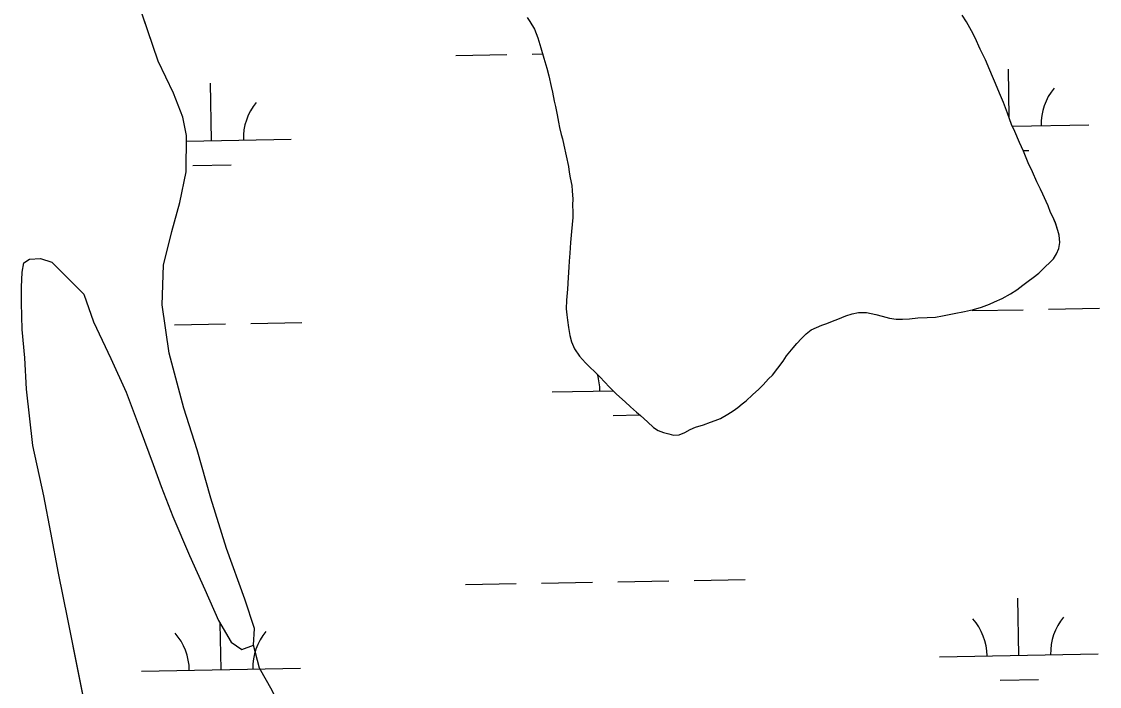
# Model space of a CAD drawing. Extents: x 3914892 to 3953151, y 242587 to 268572.
# Drawn here: x 3941779 to 3942457, y 265110 to 265528 of the extents above; entities that cross this region are included whole.
import ezdxf

# ---------------------------------------------------------------- set-up
doc = ezdxf.new("R2010")
doc.units = 0
doc.layers.add('V-TOPO-SHOR', color=7, linetype='Continuous')
doc.layers.add('V-WETL-SWMP', color=7, linetype='Continuous')

msp = doc.modelspace()

# ---------------------------------------------------------------- linework, layer by layer
at = {"layer": 'V-TOPO-SHOR'}
for points in [[(3941821.17, 265087.02), (3941808.21, 265152.45), (3941802.18, 265181.48), (3941797.36, 265206.87), (3941792.94, 265229.96), (3941786.19, 265261.74), (3941782.23, 265297.16), (3941781.17, 265316.84), (3941779.42, 265334.64), (3941779.09, 265351.42), (3941779.03, 265361.12), (3941779.43, 265370.68), (3941780.44, 265376.57), (3941784.06, 265378.71), (3941790.97, 265379.13), (3941798.14, 265376.94), (3941818.16, 265356.9), (3941824.36, 265339.43), (3941835.1, 265316.27), (3941844.83, 265295.23), (3941853.58, 265271.69), (3941861.81, 265249.67), (3941866.81, 265235.84), (3941874.14, 265217.02), (3941884.62, 265192.47), (3941894.21, 265171.12), (3941902.97, 265151.58), (3941910.88, 265138.02), (3941917.68, 265133.35), (3941924.96, 265136.09), (3941925.64, 265146.59), (3941919.39, 265165.14), (3941907.87, 265196.89), (3941898.04, 265228.56), (3941889.49, 265259.04), (3941881.11, 265285.06), (3941871.94, 265319.67), (3941867.4, 265350), (3941868.29, 265375.14), (3941873.65, 265396.29), (3941878.66, 265414.34), (3941882.54, 265433.74), (3941882.75, 265456.55), (3941880.47, 265468.01), (3941874.66, 265483.19), (3941864.96, 265503.31), (3941839.82, 265577.21)], [(3942097, 265530.74), (3942098.78, 265528.19), (3942101.58, 265523.38), (3942103.79, 265517.92), (3942105.72, 265511.69), (3942107.66, 265505.15), (3942109.43, 265498.91), (3942110.7, 265494.04), (3942112.18, 265487.33), (3942112.93, 265483.82), (3942114.07, 265478.17), (3942114.81, 265474.82), (3942115.93, 265469.63), (3942116.72, 265464.89), (3942117.46, 265461.69), (3942118.4, 265457.26), (3942119.28, 265454.37), (3942120.2, 265450.41), (3942121.52, 265443.85), (3942123.01, 265436.98), (3942123.45, 265433.61), (3942124.2, 265429.95), (3942125.16, 265425.07), (3942125.44, 265421.85), (3942125.79, 265416.48), (3942125.62, 265412.93), (3942125.79, 265408.32), (3942125.76, 265405.1), (3942125.32, 265400.62), (3942125.03, 265396.15), (3942124.37, 265389.2), (3942123.85, 265382.57), (3942123.58, 265377.63), (3942123.26, 265373.78), (3942122.89, 265367.3), (3942122.4, 265360.05), (3942121.75, 265352.95), (3942121.64, 265347.57), (3942121.94, 265343.73), (3942122.38, 265340.37), (3942123.16, 265335.93), (3942123.97, 265330.89), (3942125.05, 265326.78), (3942126.91, 265322.39), (3942130.01, 265317.74), (3942133.7, 265313.57), (3942136.9, 265310.46), (3942139.13, 265308.39), (3942142.49, 265304.98), (3942146.16, 265301.28), (3942148.42, 265298.75), (3942153.36, 265294.01), (3942158.62, 265289.14), (3942161.97, 265286.04), (3942165.79, 265282.64), (3942168.34, 265280.43), (3942172.79, 265276.45), (3942176.61, 265273.06), (3942179.46, 265271.17), (3942182.89, 265269.91), (3942186.15, 265268.96), (3942189.11, 265268.15), (3942192.63, 265268.44), (3942196.27, 265269.81)], [(3942196.27, 265269.81), (3942199.59, 265271.62), (3942202.91, 265273.13), (3942207.93, 265274.71), (3942212.33, 265276.26), (3942215.37, 265277.3), (3942218.7, 265278.66), (3942223.21, 265281.44), (3942226.67, 265283.42), (3942229.67, 265285.53), (3942232.35, 265287.79), (3942234.89, 265289.73), (3942238.9, 265293.42), (3942242.76, 265297.1), (3942245.43, 265299.82), (3942248.98, 265303.49), (3942251.35, 265305.89), (3942254.72, 265310.32), (3942258.09, 265314.76), (3942260.27, 265318.07), (3942262.33, 265320.61), (3942264.39, 265323), (3942266.75, 265325.7), (3942269.7, 265329.04), (3942272.66, 265331.92), (3942275.8, 265334.35), (3942279.13, 265335.86), (3942282.46, 265337.37), (3942285.65, 265338.42), (3942289.13, 265339.78), (3942292.46, 265341.14), (3942297.46, 265343.17), (3942301.41, 265344.4), (3942305.53, 265345.32), (3942310.46, 265345.2), (3942316.35, 265344.04), (3942320.39, 265342.96), (3942324.89, 265341.75), (3942329.22, 265341.15), (3942333.07, 265341.14), (3942337.52, 265341.31), (3942342.73, 265341.97), (3942348.72, 265342.2), (3942353.94, 265342.39), (3942358.37, 265343.18), (3942365.7, 265344.69), (3942372.27, 265345.86), (3942377.75, 265347.14), (3942382.93, 265348.57), (3942387.93, 265350.45), (3942391.1, 265351.96), (3942395.8, 265353.98), (3942401.07, 265356.95), (3942405.12, 265359.57), (3942408.85, 265362.48), (3942412.15, 265364.91), (3942415.29, 265367.34), (3942418.87, 265370.09), (3942422.88, 265373.93), (3942425.85, 265376.66), (3942428.07, 265379.05), (3942430.1, 265382.2), (3942431.51, 265385.48), (3942432.14, 265389.36), (3942431.81, 265393.96), (3942430.93, 265396.85), (3942429.37, 265401.56), (3942427.68, 265405.34), (3942426.35, 265408.05), (3942424.81, 265412.3), (3942423.47, 265415.17), (3942421.45, 265419.71), (3942419.95, 265422.73), (3942417.77, 265427.42), (3942414.92, 265433.77), (3942412.24, 265439.36), (3942410.89, 265442.53), (3942409.2, 265446.62), (3942406.84, 265452.07), (3942403.8, 265459.03), (3942401.79, 265463.57), (3942399.21, 265470.7), (3942396.65, 265477.22), (3942394.12, 265483.12), (3942391.58, 265489.17), (3942389.72, 265493.72), (3942388.19, 265497.66), (3942385.32, 265504.16), (3942382, 265510.81), (3942378.8, 265517.91), (3942376.64, 265522.29), (3942373.5, 265528.02), (3942370.72, 265532.22)], [(3942148.4, 264883.02), (3942110.65, 264907.01), (3942090.54, 264922.61), (3942065.11, 264944.46), (3942040.74, 264967.31), (3942026.71, 264982.17), (3942006.92, 265003.82), (3941987.53, 265025.63), (3941972.05, 265046.07), (3941957.6, 265068.06), (3941947.04, 265085.67), (3941936.58, 265107.67), (3941928.63, 265121.67), (3941924.96, 265136.09)]]:
    msp.add_lwpolyline(points, dxfattribs=at)
at = {"layer": 'V-WETL-SWMP'}
for p, q in [((3941864.96, 265503.31), (3941839.82, 265577.21)), ((3942373.5, 265528.02), (3942370.72, 265532.22)), ((3942098.78, 265528.19), (3942101.58, 265523.38)), ((3942101.58, 265523.38), (3942103.79, 265517.92)), ((3942376.64, 265522.29), (3942373.5, 265528.02)), ((3942378.8, 265517.91), (3942376.64, 265522.29)), ((3942103.79, 265517.92), (3942105.72, 265511.69)), ((3942382, 265510.81), (3942378.8, 265517.91)), ((3942105.72, 265511.69), (3942107.66, 265505.15)), ((3942385.32, 265504.16), (3942382, 265510.81)), ((3941874.66, 265483.19), (3941864.96, 265503.31)), ((3942052.24, 265506.88), (3942084.23, 265507.45)), ((3942100.23, 265507.73), (3942106.86, 265507.85)), ((3942107.66, 265505.15), (3942109.43, 265498.91)), ((3942388.19, 265497.66), (3942385.32, 265504.16)), ((3942109.43, 265498.91), (3942110.7, 265494.04)), ((3942389.72, 265493.72), (3942388.19, 265497.66)), ((3942400.31, 265467.65), (3942399.76, 265498.35)), ((3941898.58, 265453.38), (3941897.93, 265489.37)), ((3942110.7, 265494.04), (3942112.18, 265487.33)), ((3942391.58, 265489.17), (3942389.72, 265493.72)), ((3942394.12, 265483.12), (3942391.58, 265489.17)), ((3941880.47, 265468.01), (3941874.66, 265483.19)), ((3942112.18, 265487.33), (3942112.93, 265483.82)), ((3942112.93, 265483.82), (3942114.07, 265478.17)), ((3942396.65, 265477.22), (3942394.12, 265483.12)), ((3942114.07, 265478.17), (3942114.81, 265474.82)), ((3942114.81, 265474.82), (3942115.93, 265469.63)), ((3942399.21, 265470.7), (3942396.65, 265477.22)), ((3941882.75, 265456.55), (3941880.47, 265468.01)), ((3942115.93, 265469.63), (3942116.72, 265464.89)), ((3942401.79, 265463.57), (3942399.21, 265470.7)), ((3942116.72, 265464.89), (3942117.46, 265461.69)), ((3942117.46, 265461.69), (3942118.4, 265457.26)), ((3942403.8, 265459.03), (3942401.79, 265463.57)), ((3942402.31, 265462.39), (3942450.4, 265463.25)), ((3941882.54, 265433.74), (3941882.75, 265456.55)), ((3942118.4, 265457.26), (3942119.28, 265454.37)), ((3942406.84, 265452.07), (3942403.8, 265459.03)), ((3941882.72, 265453.09), (3941948.57, 265454.27)), ((3942119.28, 265454.37), (3942120.2, 265450.41)), ((3942120.2, 265450.41), (3942121.52, 265443.85)), ((3942409.2, 265446.62), (3942406.84, 265452.07)), ((3942121.52, 265443.85), (3942123.01, 265436.98)), ((3942409, 265447.07), (3942412.68, 265447.14)), ((3942410.89, 265442.54), (3942409.2, 265446.62)), ((3942412.24, 265439.36), (3942410.89, 265442.54)), ((3941886.86, 265437.73), (3941910.85, 265438.16)), ((3942123.01, 265436.98), (3942123.45, 265433.61)), ((3942414.92, 265433.77), (3942412.24, 265439.36)), ((3941878.66, 265414.34), (3941882.54, 265433.74)), ((3942123.45, 265433.61), (3942124.2, 265429.95)), ((3942124.2, 265429.95), (3942125.16, 265425.07)), ((3942417.77, 265427.42), (3942414.92, 265433.77)), ((3942419.95, 265422.73), (3942417.77, 265427.42)), ((3942125.16, 265425.07), (3942125.44, 265421.85)), ((3942125.44, 265421.85), (3942125.79, 265416.48)), ((3942421.45, 265419.71), (3942419.95, 265422.73)), ((3941873.65, 265396.29), (3941878.66, 265414.34)), ((3942125.79, 265416.48), (3942125.62, 265412.93)), ((3942423.46, 265415.17), (3942421.45, 265419.71)), ((3942424.81, 265412.3), (3942423.46, 265415.17)), ((3942125.62, 265412.93), (3942125.79, 265408.33)), ((3942125.79, 265408.33), (3942125.76, 265405.09)), ((3942426.35, 265408.05), (3942424.81, 265412.3)), ((3942427.68, 265405.34), (3942426.35, 265408.05)), ((3942125.32, 265400.62), (3942125.03, 265396.15)), ((3942125.76, 265405.09), (3942125.32, 265400.62)), ((3942429.37, 265401.55), (3942427.68, 265405.34)), ((3942430.93, 265396.85), (3942429.37, 265401.55)), ((3941868.29, 265375.14), (3941873.65, 265396.29)), ((3942125.03, 265396.15), (3942124.37, 265389.2)), ((3942431.81, 265393.96), (3942430.93, 265396.85)), ((3942432.14, 265389.35), (3942431.81, 265393.96)), ((3942124.37, 265389.2), (3942123.85, 265382.57)), ((3942431.52, 265385.49), (3942432.14, 265389.35)), ((3942123.85, 265382.57), (3942123.58, 265377.63)), ((3942428.07, 265379.05), (3942430.1, 265382.2)), ((3942430.1, 265382.2), (3942431.52, 265385.49)), ((3941779.43, 265370.68), (3941780.44, 265376.57)), ((3941780.44, 265376.57), (3941784.06, 265378.71)), ((3941784.06, 265378.71), (3941790.97, 265379.13)), ((3941790.97, 265379.13), (3941798.14, 265376.94)), ((3941798.14, 265376.94), (3941818.15, 265356.91)), ((3941867.4, 265350), (3941868.29, 265375.14)), ((3942123.26, 265373.78), (3942122.89, 265367.3)), ((3942123.58, 265377.63), (3942123.26, 265373.78)), ((3942418.87, 265370.09), (3942422.88, 265373.93)), ((3942422.88, 265373.93), (3942425.85, 265376.66)), ((3942425.85, 265376.66), (3942428.07, 265379.05)), ((3941779.03, 265361.12), (3941779.43, 265370.68)), ((3942122.89, 265367.3), (3942122.4, 265360.05)), ((3942412.15, 265364.91), (3942415.29, 265367.34)), ((3942415.29, 265367.34), (3942418.87, 265370.09)), ((3941779.09, 265351.42), (3941779.03, 265361.12)), ((3942122.4, 265360.05), (3942121.75, 265352.95)), ((3942401.07, 265356.95), (3942405.12, 265359.57)), ((3942405.12, 265359.57), (3942408.86, 265362.48)), ((3942408.86, 265362.48), (3942412.15, 265364.91)), ((3941818.15, 265356.91), (3941824.36, 265339.43)), ((3942121.75, 265352.95), (3942121.64, 265347.57)), ((3942391.11, 265351.96), (3942395.8, 265353.98)), ((3942395.8, 265353.98), (3942401.07, 265356.95)), ((3941779.42, 265334.64), (3941779.09, 265351.42)), ((3941871.94, 265319.67), (3941867.4, 265350)), ((3942121.64, 265347.57), (3942121.94, 265343.73)), ((3942372.27, 265345.86), (3942377.75, 265347.14)), ((3942377.07, 265346.49), (3942409.06, 265347.06)), ((3942377.75, 265347.14), (3942382.93, 265348.57)), ((3942382.93, 265348.57), (3942387.93, 265350.45)), ((3942387.93, 265350.45), (3942391.11, 265351.96)), ((3942425.06, 265347.35), (3942457.05, 265347.92)), ((3941824.36, 265339.43), (3941835.1, 265316.27)), ((3942121.94, 265343.73), (3942122.38, 265340.36)), ((3942122.38, 265340.36), (3942123.16, 265335.93)), ((3942285.65, 265338.42), (3942289.13, 265339.78)), ((3942289.13, 265339.78), (3942292.46, 265341.14)), ((3942292.46, 265341.14), (3942297.46, 265343.17)), ((3942297.46, 265343.17), (3942301.41, 265344.4)), ((3942301.41, 265344.4), (3942305.53, 265345.32)), ((3942305.53, 265345.32), (3942310.46, 265345.2)), ((3942310.46, 265345.2), (3942316.35, 265344.04)), ((3942316.35, 265344.04), (3942320.39, 265342.97)), ((3942320.39, 265342.97), (3942324.89, 265341.75)), ((3942324.89, 265341.75), (3942329.22, 265341.15)), ((3942329.22, 265341.15), (3942333.07, 265341.14)), ((3942333.07, 265341.14), (3942337.52, 265341.31)), ((3942337.52, 265341.31), (3942342.73, 265341.97)), ((3942342.73, 265341.97), (3942348.72, 265342.2)), ((3942348.72, 265342.2), (3942353.94, 265342.39)), ((3942353.94, 265342.39), (3942358.37, 265343.18)), ((3942358.37, 265343.18), (3942365.7, 265344.69)), ((3942365.7, 265344.69), (3942372.27, 265345.86)), ((3941781.17, 265316.84), (3941779.42, 265334.64)), ((3941875.24, 265337.51), (3941907.23, 265338.08)), ((3941923.23, 265338.37), (3941955.23, 265338.94)), ((3942123.16, 265335.93), (3942123.97, 265330.89)), ((3942272.66, 265331.92), (3942275.8, 265334.35)), ((3942275.8, 265334.35), (3942279.13, 265335.86)), ((3942279.13, 265335.86), (3942282.46, 265337.37)), ((3942282.46, 265337.37), (3942285.65, 265338.42)), ((3942123.97, 265330.89), (3942125.05, 265326.78)), ((3942125.05, 265326.78), (3942126.91, 265322.39)), ((3942264.39, 265323), (3942266.75, 265325.7)), ((3942266.75, 265325.7), (3942269.7, 265329.04)), ((3942269.7, 265329.04), (3942272.66, 265331.92)), ((3941881.11, 265285.06), (3941871.94, 265319.67)), ((3942126.91, 265322.39), (3942130, 265317.74)), ((3942260.27, 265318.07), (3942262.33, 265320.61)), ((3942262.33, 265320.61), (3942264.39, 265323)), ((3941782.23, 265297.17), (3941781.17, 265316.84)), ((3941835.1, 265316.27), (3941844.83, 265295.23)), ((3942130, 265317.74), (3942133.7, 265313.57)), ((3942133.7, 265313.57), (3942136.9, 265310.46)), ((3942254.72, 265310.32), (3942258.09, 265314.76)), ((3942258.09, 265314.76), (3942260.27, 265318.07)), ((3942136.9, 265310.46), (3942139.13, 265308.39)), ((3942139.13, 265308.39), (3942142.49, 265304.98)), ((3942248.98, 265303.49), (3942251.35, 265305.89)), ((3942251.35, 265305.89), (3942254.72, 265310.32)), ((3942142.49, 265304.98), (3942146.17, 265301.28)), ((3942146.17, 265301.28), (3942148.42, 265298.75)), ((3942148.42, 265298.75), (3942153.36, 265294.01)), ((3942242.76, 265297.1), (3942245.43, 265299.82)), ((3942245.43, 265299.82), (3942248.98, 265303.49)), ((3941786.19, 265261.74), (3941782.23, 265297.17)), ((3941844.83, 265295.23), (3941853.58, 265271.69)), ((3942112.87, 265295.32), (3942151.28, 265296.01)), ((3942153.36, 265294.01), (3942158.62, 265289.14)), ((3942234.89, 265289.73), (3942238.9, 265293.42)), ((3942238.9, 265293.42), (3942242.76, 265297.1)), ((3941889.49, 265259.04), (3941881.11, 265285.06)), ((3942158.62, 265289.14), (3942161.97, 265286.04)), ((3942161.97, 265286.04), (3942165.79, 265282.64)), ((3942226.67, 265283.42), (3942229.67, 265285.53)), ((3942229.67, 265285.53), (3942232.35, 265287.79)), ((3942232.35, 265287.79), (3942234.89, 265289.73)), ((3942151.14, 265280.57), (3942167.83, 265280.87)), ((3942165.79, 265282.64), (3942168.34, 265280.43)), ((3942168.34, 265280.43), (3942172.79, 265276.45)), ((3942215.37, 265277.3), (3942218.7, 265278.66)), ((3942218.7, 265278.66), (3942223.21, 265281.44)), ((3942223.21, 265281.44), (3942226.67, 265283.42)), ((3941853.58, 265271.69), (3941861.81, 265249.67)), ((3942172.79, 265276.45), (3942176.62, 265273.06)), ((3942176.62, 265273.06), (3942179.46, 265271.16)), ((3942196.27, 265269.8), (3942199.59, 265271.62)), ((3942199.59, 265271.62), (3942202.91, 265273.13)), ((3942202.91, 265273.13), (3942207.93, 265274.71)), ((3942207.93, 265274.71), (3942212.33, 265276.26)), ((3942212.33, 265276.26), (3942215.37, 265277.3)), ((3942179.46, 265271.16), (3942182.89, 265269.91)), ((3942182.89, 265269.91), (3942186.15, 265268.96)), ((3942186.15, 265268.96), (3942189.11, 265268.15)), ((3942189.11, 265268.15), (3942192.63, 265268.44)), ((3942192.63, 265268.44), (3942196.27, 265269.8)), ((3941792.94, 265229.96), (3941786.19, 265261.74)), ((3941898.04, 265228.56), (3941889.49, 265259.04)), ((3941861.81, 265249.67), (3941866.8, 265235.84)), ((3941866.8, 265235.84), (3941874.14, 265217.02)), ((3941797.36, 265206.87), (3941792.94, 265229.96)), ((3941907.87, 265196.89), (3941898.04, 265228.56)), ((3941874.14, 265217.02), (3941884.62, 265192.47)), ((3941802.18, 265181.48), (3941797.36, 265206.87)), ((3941919.39, 265165.14), (3941907.87, 265196.89)), ((3941884.62, 265192.47), (3941894.21, 265171.12)), ((3941808.21, 265152.45), (3941802.18, 265181.48)), ((3942154.17, 265175.97), (3942186.17, 265176.54)), ((3942202.16, 265176.83), (3942234.16, 265177.4)), ((3941894.21, 265171.12), (3941902.97, 265151.58)), ((3942058.19, 265174.25), (3942090.18, 265174.83)), ((3942106.18, 265175.11), (3942138.18, 265175.68)), ((3941925.64, 265146.59), (3941919.39, 265165.14)), ((3942406.36, 265129.73), (3942405.71, 265165.73)), ((3941821.17, 265087.02), (3941808.21, 265152.45)), ((3941902.97, 265151.58), (3941910.88, 265138.02)), ((3941904.53, 265120.75), (3941904.01, 265149.79)), ((3941924.96, 265136.09), (3941925.64, 265146.59)), ((3941910.88, 265138.02), (3941917.68, 265133.35)), ((3941917.68, 265133.35), (3941924.96, 265136.09)), ((3942356.36, 265128.84), (3942456.35, 265130.63)), ((3941854.54, 265119.86), (3941954.52, 265121.65)), ((3942394.63, 265114.09), (3942418.63, 265114.52))]:
    msp.add_line(p, q, dxfattribs=at)
for centre, start, end in [((3942455.63, 265463.82), 140.25318, 181.79684), ((3941953.8, 265454.84), 140.25318, 181.79684), ((3942107.62, 265295.7), 0.25318, 17.36904), ((3942351.11, 265129.22), 0.25318, 41.79684), ((3942461.58, 265131.2), 140.25318, 181.79684), ((3941849.29, 265120.24), 0.25318, 41.79684), ((3941959.75, 265122.22), 140.25318, 181.79684)]:
    msp.add_arc(centre, 35.25, start, end, dxfattribs=at)

doc.saveas('drawing.dxf')
